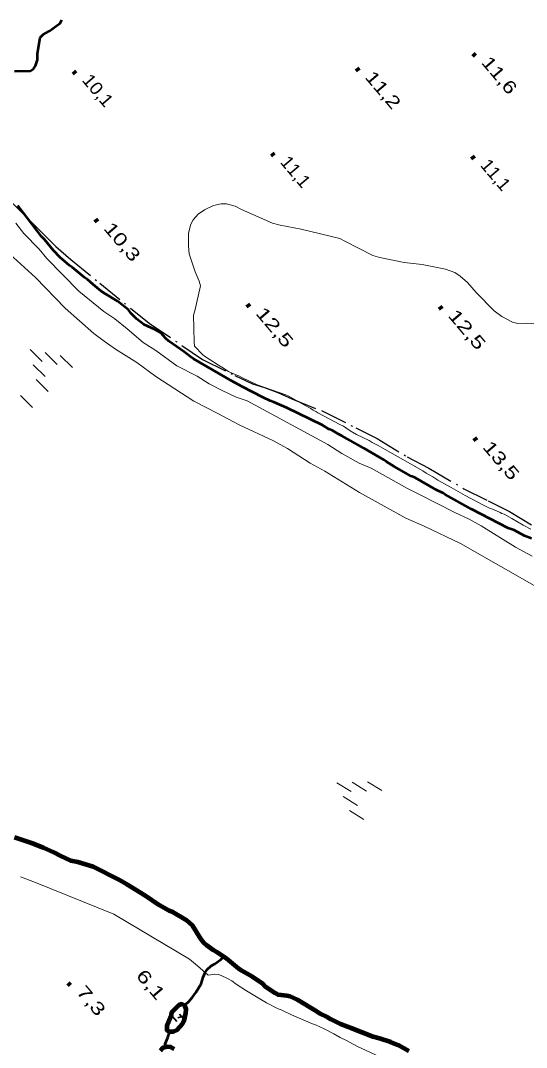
# Model space of a CAD drawing. Extents: x 386081 to 389416, y 5130568 to 5134082.
# Drawn here: x 387841.2 to 387960.1, y 5133056.8 to 5133298.4 of the extents above; entities that cross this region are included whole.
import ezdxf
from ezdxf.enums import TextEntityAlignment as Align

# ---------------------------------------------------------------- set-up
doc = ezdxf.new("R2010")
doc.units = 0
doc.header["$LTSCALE"] = 1.2
doc.linetypes.add('DASH_DOUBLE_DOT', pattern=[9.2, 5, -1.2, 0.3, -1.2, 0.3, -1.2])
doc.linetypes.add('DOT_DASHED', pattern=[7.7, 5, -1.2, 0.3, -1.2])
for name, color, linetype, lineweight in [('1', 7, 'Continuous', 53), ('2', 7, 'Continuous', 13), ('3', 7, 'Continuous', 140), ('4', 7, 'DASH_DOUBLE_DOT', 53), ('41', 7, 'DOT_DASHED', 25), ('6', 7, 'Continuous', 13)]:
    doc.layers.add(name, color=color, linetype=linetype, lineweight=lineweight)

msp = doc.modelspace()

# ---------------------------------------------------------------- linework, layer by layer
at = {"layer": '1'}
for points in [[(387839.82, 5133286.43), (387843.58, 5133286.55), (387844.22, 5133287), (387844.72, 5133287.71), (387845.16, 5133289.11), (387845.23, 5133290.63), (387845.85, 5133294.37), (387846.56, 5133295.05), (387847.91, 5133295.84), (387850.51, 5133297.74), (387850.88, 5133298.51)], [(387961.32, 5133176.52), (387959.68, 5133177.19), (387957.18, 5133178.47), (387955.84, 5133178.96), (387947.19, 5133183.47), (387940.98, 5133186.89), (387940.55, 5133187.2), (387938.91, 5133187.99), (387933.85, 5133190.86), (387933, 5133191.22), (387929.04, 5133193.48), (387927.15, 5133194.64), (387926.6, 5133195.07), (387921.91, 5133197.82), (387916.73, 5133200.69), (387916.06, 5133200.99), (387914.53, 5133201.91), (387913.68, 5133202.27), (387912.16, 5133203.19), (387903.81, 5133207.28), (387900.76, 5133208.62), (387899.84, 5133208.93), (387898.2, 5133209.72), (387893.19, 5133212.29), (387890.76, 5133213.63), (387881.85, 5133218.77), (387881.06, 5133219.32), (387879.66, 5133220.48), (387876.06, 5133222.98), (387875.32, 5133223.59), (387874.17, 5133224.88), (387872.76, 5133225.67), (387870.2, 5133226.89), (387868.43, 5133228.18), (387867.09, 5133229.52), (387866.54, 5133230.32), (387863.98, 5133232.4), (387860.99, 5133234.17), (387860.19, 5133234.72), (387858.24, 5133236.31), (387856.96, 5133237.47), (387856.23, 5133237.96), (387853.42, 5133240.28), (387852.69, 5133240.77), (387850.55, 5133242.67), (387848.96, 5133244.26), (387846.83, 5133246.89), (387846.16, 5133247.56), (387840.54, 5133254.9)]]:
    msp.add_lwpolyline(points, dxfattribs=at)
at = {"layer": '2'}
for points in [[(387961.11, 5133178.77), (387959.34, 5133179.69), (387956.67, 5133181.27), (387954.84, 5133182.25), (387954.3, 5133182.43), (387953.93, 5133182.67), (387952.35, 5133183.4), (387951.44, 5133183.71), (387950.04, 5133184.38), (387945.66, 5133186.69), (387942.44, 5133188.58), (387939.27, 5133190.29), (387938.12, 5133191.08), (387936.54, 5133191.93), (387935.75, 5133192.48), (387926.86, 5133197.48), (387925.28, 5133198.45), (387923.88, 5133199.12), (387923.15, 5133199.61), (387920.17, 5133201.01), (387918.71, 5133201.87), (387917.13, 5133202.96), (387916.28, 5133203.33), (387911.04, 5133206.13), (387910.62, 5133206.44), (387909.95, 5133206.74), (387909.46, 5133207.11), (387907.94, 5133207.9), (387904.23, 5133210.04), (387903.56, 5133210.34), (387896.8, 5133212.72), (387893.39, 5133214.3), (387892.54, 5133214.79), (387891.62, 5133215.1), (387890.04, 5133215.83), (387888.52, 5133216.87), (387887.73, 5133217.29), (387885.53, 5133218.76), (387884.68, 5133219.24), (387884.07, 5133219.73), (387882.12, 5133221.81), (387881.98, 5133222.81), (387881.84, 5133229.04), (387882.14, 5133230.09), (387883.47, 5133235.97), (387883.19, 5133237.09), (387882.24, 5133239.3), (387880.87, 5133243.48), (387880.67, 5133245.33), (387880.71, 5133248.38), (387881.23, 5133250.51), (387881.78, 5133251.49), (387882.96, 5133252.82), (387884.44, 5133253.86), (387886.57, 5133254.84), (387888.37, 5133255.25), (387889.64, 5133255.22), (387891.67, 5133254.67), (387893.1, 5133253.96), (387900.45, 5133250.68), (387902.19, 5133250.23), (387907.18, 5133249.26), (387916.25, 5133247.11), (387917.39, 5133246.45), (387924, 5133243.08), (387925.63, 5133242.65), (387931.4, 5133241.48), (387935.58, 5133240.95), (387941.08, 5133239.9), (387943.25, 5133239.09), (387944.54, 5133238.28), (387946.25, 5133236.74), (387948.26, 5133234.41), (387952.51, 5133230.07), (387954.3, 5133228.73), (387956.8, 5133227.4), (387958.1, 5133227.13), (387960.05, 5133227.19), (387964.05, 5133226.93)], [(387961.42, 5133172.37), (387957.51, 5133174.49), (387949.46, 5133179.51), (387946.66, 5133181.1), (387943.3, 5133182.63), (387935, 5133186.91), (387932.13, 5133188.31), (387923.59, 5133193.08), (387920.78, 5133194.3), (387916.75, 5133196.51), (387913.4, 5133198.65), (387894.46, 5133208.92), (387891.9, 5133209.78), (387888.42, 5133211.43), (387885.55, 5133212.96), (387882.68, 5133214.73), (387877.91, 5133217.18), (387873.02, 5133220.73), (387870.03, 5133222.63), (387866.3, 5133225.87), (387863.37, 5133228.2), (387860.8, 5133229.92), (387854.93, 5133234.69), (387847.35, 5133242.41), (387845.58, 5133244.56), (387841.97, 5133248.29), (387840.08, 5133250.68)], [(387963.53, 5133164.58), (387944.59, 5133175.35), (387936.09, 5133179.45), (387931.75, 5133181.35), (387920.87, 5133187.35), (387912.68, 5133192.37), (387909.31, 5133194.27), (387903.93, 5133197.7), (387900.63, 5133199.54), (387892.62, 5133203.27), (387887.6, 5133205.97), (387881.91, 5133208.85), (387873.04, 5133214.67), (387868.57, 5133217.92), (387863.55, 5133221.11), (387860.86, 5133222.95), (387858.41, 5133224.79), (387851.73, 5133230.74), (387844.69, 5133237.92), (387836, 5133245.77)], [(387927.86, 5133053.64), (387920.22, 5133057.12), (387917.83, 5133058.52), (387916.3, 5133059.2), (387914.84, 5133060.05), (387912.57, 5133061.21), (387910.49, 5133062.19), (387909.82, 5133062.37), (387904.87, 5133064.51), (387902.48, 5133065.67), (387901.75, 5133065.91), (387899, 5133067.31), (387894.29, 5133070.19), (387891.9, 5133071.72), (387890.86, 5133072.51), (387889.52, 5133073.24), (387887.8, 5133073.98), (387886.83, 5133074.1), (387885.3, 5133073.87), (387882.81, 5133076.07), (387880.89, 5133077.58), (387863.17, 5133088.21), (387844.76, 5133095.63), (387841.16, 5133097.01)]]:
    msp.add_lwpolyline(points, dxfattribs=at)
at = {"layer": '3'}
for p, q in [((387947.51, 5133290.64), (387948.02, 5133290.03)), ((387853.65, 5133286.49), (387854.16, 5133285.88)), ((387920.15, 5133287.18), (387920.66, 5133286.57)), ((387900.24, 5133267.2), (387900.75, 5133266.59)), ((387947.26, 5133266.47), (387947.77, 5133265.86)), ((387858.74, 5133251.62), (387859.25, 5133251.01)), ((387894.45, 5133231.67), (387894.96, 5133231.06)), ((387939.65, 5133231.13), (387940.16, 5133230.52)), ((387947.79, 5133200.19), (387948.3, 5133199.58)), ((387852.33, 5133072.08), (387852.84, 5133071.47))]:
    msp.add_line(p, q, dxfattribs=at)
at = {"layer": '3', "lineweight": 35}
for p, q in [((387876.91, 5133064.16), (387877.95, 5133062.94)), ((387880.01, 5133064.37), (387878.19, 5133063.8)), ((387878.58, 5133064.66), (387879.59, 5133063.47))]:
    msp.add_line(p, q, dxfattribs=at)
at = {"layer": '4', "linetype": 'Continuous', "lineweight": 90}
for points in [[(387932.44, 5133055.99), (387929.93, 5133057.39), (387928.22, 5133058.12), (387925.53, 5133058.98), (387924.06, 5133059.34), (387918.92, 5133061.42), (387918.06, 5133061.66), (387916.41, 5133062.33), (387914.03, 5133063.49), (387913.29, 5133063.98), (387911.64, 5133064.78), (387910.84, 5133065.33), (387906.26, 5133068.08), (387904.54, 5133068.81), (387903.75, 5133068.99), (387901.79, 5133069.24), (387901.05, 5133069.6), (387898.79, 5133071.13), (387898.12, 5133071.81), (387895.73, 5133073.46), (387893.22, 5133074.86), (387892.43, 5133075.41), (387889.61, 5133077.74), (387887.35, 5133079.27), (387886.49, 5133079.76), (387885.02, 5133080.86), (387884.29, 5133081.47), (387883.67, 5133082.21), (387881.59, 5133085.52), (387880.25, 5133086.74), (387877, 5133088.64), (387876.14, 5133089.01), (387873.76, 5133090.29), (387870.57, 5133092.5), (387866.1, 5133095.25), (387864.45, 5133096.17), (387858.26, 5133099.29), (387854.71, 5133100.39), (387853, 5133100.75), (387850.67, 5133101.85), (387849.07, 5133102.71), (387846.62, 5133103.81), (387844.05, 5133104.79), (387839.76, 5133106.25)], [(387874.13, 5133056.12), (387874.74, 5133056.86), (387875.6, 5133057.1), (387876.46, 5133056.98), (387877.31, 5133056.49)]]:
    msp.add_lwpolyline(points, dxfattribs=at)
at = {"layer": '4'}
for points in [[(387879.71, 5133066.8), (387880.01, 5133066.93), (387880.74, 5133067.66), (387881.6, 5133068.65), (387882.4, 5133069.81), (387883.68, 5133071.84), (387884.11, 5133073.37), (387884.6, 5133074.48), (387885.03, 5133075.15), (387885.99, 5133076.05), (387886.84, 5133076.54), (387888.29, 5133077.56), (387888.91, 5133078.21)], [(387875.21, 5133056.99), (387875.23, 5133057.72), (387875.85, 5133059.19), (387876.27, 5133060.6)]]:
    msp.add_lwpolyline(points, dxfattribs=at)
at = {"layer": '4', "linetype": 'Continuous', "lineweight": 90}
msp.add_lwpolyline([(387876.52, 5133064.16), (387875.6, 5133061.89), (387875.6, 5133060.91), (387876.15, 5133060.6), (387877.13, 5133060.6), (387877.99, 5133060.97), (387879.27, 5133062.39), (387879.64, 5133063.12), (387880.07, 5133064.9), (387880.13, 5133065.82), (387879.83, 5133066.74), (387879.15, 5133067.05), (387878.42, 5133066.8), (387876.7, 5133065.08)], close=True, dxfattribs=at)
at = {"layer": '41'}
msp.add_lwpolyline([(387839.34, 5133255.39), (387841.9, 5133252.82), (387845.32, 5133249.4), (387849.47, 5133245.24), (387853.01, 5133242.18), (387859.84, 5133236.56), (387871.46, 5133227.17), (387883.98, 5133218.64), (387891.57, 5133214.87), (387895.71, 5133212.92), (387898.51, 5133212.06), (387901.67, 5133210.85), (387905, 5133209.4), (387912.21, 5133206.49), (387919.99, 5133202.59), (387924.98, 5133200.03), (387932.06, 5133195.79), (387937.16, 5133193.11), (387945.42, 5133188.24), (387951.13, 5133185.44), (387956.11, 5133182.89), (387971.13, 5133173.84), (387980.56, 5133167.8), (387987.81, 5133162.24)], dxfattribs=at)
at = {"layer": '6'}
for p, q in [((387846.31, 5133218.14), (387843.49, 5133220.97)), ((387849.84, 5133217.45), (387847.02, 5133220.26)), ((387853.38, 5133216.74), (387850.55, 5133219.55)), ((387847.03, 5133214.61), (387844.19, 5133217.43)), ((387847.73, 5133211.08), (387844.9, 5133213.91)), ((387844.05, 5133207.39), (387841.22, 5133210.2)), ((387918.91, 5133117.01), (387915.51, 5133119.12)), ((387922.51, 5133117.15), (387919.12, 5133119.24)), ((387926.11, 5133117.27), (387922.72, 5133119.35)), ((387920.41, 5133113.74), (387917, 5133115.84)), ((387921.9, 5133110.46), (387918.5, 5133112.57))]:
    msp.add_line(p, q, dxfattribs=at)

# ---------------------------------------------------------------- texts
at = {"layer": '3'}
for s, width, p in [('11,6   ', 1.3, (387949.34, 5133288.42)), ('11,2   ', 1.3, (387921.98, 5133284.96)), ('10,1   ', 1.1, (387855.48, 5133284.27)), ('11,1   ', 1.05, (387902.07, 5133264.98)), ('11,1   ', 1.05, (387949.09, 5133264.25)), ('10,3   ', 1.35, (387860.57, 5133249.4)), ('12,5   ', 1.4, (387896.28, 5133229.45)), ('12,5   ', 1.4, (387941.48, 5133228.91)), ('13,5   ', 1.35, (387949.62, 5133197.97)), ('7,3    ', 1.4, (387854.16, 5133069.86))]:
    msp.add_text(s, height=3, rotation=310.294, dxfattribs=dict(at, width=width)).set_placement(p)
at = {"layer": '3', "width": 1.4}
msp.add_text('    6,1', height=3, rotation=310.294, dxfattribs=at).set_placement((387868.678, 5133073.06), align=Align.CENTER)

doc.saveas('drawing.dxf')
